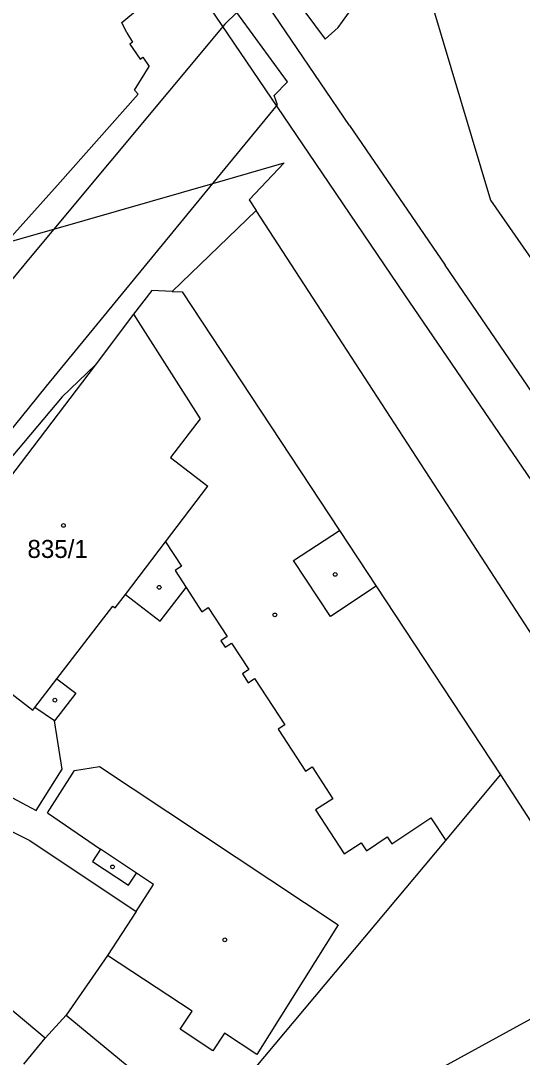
# Model space of a CAD drawing. Extents: x -679220 to -673243, y -1075091 to -1066557.
# Drawn here: x -676449.4 to -676402.1, y -1070682.6 to -1070584.9 of the extents above; entities that cross this region are included whole.
import ezdxf

# ---------------------------------------------------------------- set-up
doc = ezdxf.new("R2010")
doc.units = 0
for name, color, linetype in [('Hranice parcel', 7, 'Continuous'), ('Parcelní čísla', 7, 'Continuous'), ('Poz předměty', 7, 'Continuous'), ('Vnitřní kresba', 7, 'Continuous'), ('Značky budov', 7, 'Continuous')]:
    doc.layers.add(name, color=color, linetype=linetype)

msp = doc.modelspace()

# ---------------------------------------------------------------- linework, layer by layer
at = {"layer": 'Hranice parcel'}
for p, q in [((-676427.18, -1070602.77), (-676435.12, -1070610.39)), ((-676404.14, -1070655.98), (-676390.91, -1070676.49))]:
    msp.add_line(p, q, dxfattribs=at)
for points in [[(-676410.65, -1070583.19), (-676405.09, -1070601.8), (-676351.13, -1070679.38)], [(-676450.79, -1070605.83), (-676446.26, -1070604.53), (-676431.26, -1070600.21), (-676424.55, -1070598.28), (-676427.85, -1070601.75), (-676427.18, -1070602.77)], [(-676368.86, -1070691.45), (-676394.91, -1070652.43), (-676427.18, -1070602.77)], [(-676435.12, -1070610.39), (-676437.02, -1070610.31), (-676438.76, -1070612.55), (-676442.37, -1070617.34)], [(-676435.12, -1070610.39), (-676434.16, -1070610.43), (-676419.33, -1070632.93), (-676415.86, -1070638.19), (-676404.14, -1070655.98)], [(-676442.37, -1070617.34), (-676445.49, -1070620.34), (-676456.31, -1070633.17), (-676467.27, -1070647.54), (-676480.99, -1070665.94), (-676494.3, -1070684.25), (-676506.41, -1070701.54)], [(-676442.37, -1070617.34), (-676452.37, -1070630.47), (-676456.34, -1070635.73), (-676460.14, -1070640.72), (-676463.68, -1070645.29), (-676466.73, -1070649.34)], [(-676463.08, -1070654.74), (-676461.13, -1070655.79), (-676458.32, -1070657.31), (-676448.55, -1070662.17), (-676438.52, -1070668.87), (-676441.22, -1070673.02), (-676445.1, -1070678.64)], [(-676433.02, -1070690.5), (-676409.31, -1070662.16), (-676404.14, -1070655.98)], [(-676445.1, -1070678.64), (-676447.09, -1070680.8), (-676455.52, -1070673.78)], [(-676390.91, -1070676.49), (-676394.78, -1070675.44), (-676418.02, -1070688.17), (-676421.28, -1070692.1)], [(-676445.1, -1070678.64), (-676438.81, -1070683.82), (-676438.81, -1070685.73), (-676434.94, -1070688.67), (-676433.02, -1070690.5)]]:
    msp.add_lwpolyline(points, dxfattribs=at)
at = {"layer": 'Poz předměty'}
for p, q in [((-676418.39, -1070594.74), (-676432.24, -1070574.34)), ((-676435.94, -1070577.19), (-676422.26, -1070597.36)), ((-676418.39, -1070594.74), (-676409.36, -1070607.91)), ((-676422.26, -1070597.36), (-676413.19, -1070610.72)), ((-676376.12, -1070656.67), (-676409.36, -1070607.91)), ((-676413.19, -1070610.72), (-676380.09, -1070659.24))]:
    msp.add_line(p, q, dxfattribs=at)
at = {"layer": 'Vnitřní kresba'}
for p, q in [((-676425.46, -1070580.19), (-676420.68, -1070586.62)), ((-676419.46, -1070585.5), (-676415.54, -1070580.12)), ((-676439.87, -1070585.05), (-676438.38, -1070583.8)), ((-676429.01, -1070584.1), (-676430.15, -1070585.21)), ((-676424.23, -1070590.63), (-676429.01, -1070584.1)), ((-676430.15, -1070585.21), (-676446.26, -1070604.53)), ((-676439.39, -1070586.02), (-676439.87, -1070585.05)), ((-676420.68, -1070586.62), (-676419.46, -1070585.5)), ((-676439.39, -1070586.02), (-676438.84, -1070586.89)), ((-676438.84, -1070586.89), (-676439.09, -1070587.08)), ((-676439.09, -1070587.08), (-676438.13, -1070588.49)), ((-676438.13, -1070588.49), (-676437.87, -1070588.32)), ((-676437.87, -1070588.32), (-676437.27, -1070589.2)), ((-676438.67, -1070591.41), (-676437.27, -1070589.2)), ((-676438.33, -1070591.8), (-676438.67, -1070591.41)), ((-676425.49, -1070591.94), (-676424.23, -1070590.63)), ((-676438.33, -1070591.8), (-676445.94, -1070600.37)), ((-676425.18, -1070592.82), (-676425.49, -1070591.94)), ((-676431.26, -1070600.21), (-676425.18, -1070592.82)), ((-676446.97, -1070619.32), (-676431.26, -1070600.21)), ((-676445.94, -1070600.37), (-676450.79, -1070605.83)), ((-676446.26, -1070604.53), (-676448.66, -1070607.4)), ((-676448.66, -1070607.4), (-676454.37, -1070614.28)), ((-676438.76, -1070612.55), (-676432.47, -1070622.41)), ((-676457.55, -1070632.32), (-676446.97, -1070619.32)), ((-676432.47, -1070622.41), (-676435.26, -1070626.07)), ((-676435.26, -1070626.07), (-676431.74, -1070628.75)), ((-676435.73, -1070634), (-676431.74, -1070628.75)), ((-676423.65, -1070635.78), (-676419.33, -1070632.93)), ((-676439.52, -1070638.97), (-676435.73, -1070634)), ((-676435.73, -1070634), (-676434.23, -1070636.31)), ((-676434.23, -1070636.31), (-676434.84, -1070636.71)), ((-676420.18, -1070641.05), (-676423.65, -1070635.78)), ((-676434.84, -1070636.71), (-676433.8, -1070638.31)), ((-676436.24, -1070641.49), (-676433.8, -1070638.31)), ((-676433.8, -1070638.31), (-676432.31, -1070640.6)), ((-676415.86, -1070638.19), (-676420.18, -1070641.05)), ((-676440.48, -1070640.23), (-676439.52, -1070638.97)), ((-676439.52, -1070638.97), (-676436.24, -1070641.49)), ((-676445.99, -1070646.94), (-676440.72, -1070640.08)), ((-676440.72, -1070640.08), (-676440.48, -1070640.23)), ((-676432.31, -1070640.6), (-676431.7, -1070640.2)), ((-676431.7, -1070640.2), (-676429.91, -1070642.94)), ((-676460.14, -1070640.72), (-676448.25, -1070649.87)), ((-676429.91, -1070642.94), (-676430.52, -1070643.34)), ((-676430.52, -1070643.34), (-676430.12, -1070643.95)), ((-676430.12, -1070643.95), (-676429.51, -1070643.55)), ((-676429.51, -1070643.55), (-676427.88, -1070646.06)), ((-676427.88, -1070646.06), (-676428.49, -1070646.46)), ((-676448.06, -1070649.62), (-676445.99, -1070646.94)), ((-676445.99, -1070646.94), (-676444.19, -1070648.27)), ((-676428.49, -1070646.46), (-676427.95, -1070647.3)), ((-676427.95, -1070647.3), (-676427.34, -1070646.9)), ((-676427.34, -1070646.9), (-676424.48, -1070651.28)), ((-676444.19, -1070648.27), (-676446.21, -1070650.89)), ((-676448.25, -1070649.87), (-676448.06, -1070649.62)), ((-676446.21, -1070650.89), (-676448.06, -1070649.62)), ((-676445.5, -1070655.44), (-676446.21, -1070650.89)), ((-676424.48, -1070651.28), (-676425.1, -1070651.68)), ((-676425.1, -1070651.68), (-676422.53, -1070655.63)), ((-676456.9, -1070654.62), (-676447.93, -1070659.33)), ((-676447.93, -1070659.33), (-676445.5, -1070655.44)), ((-676446.86, -1070659.57), (-676444.32, -1070655.58)), ((-676444.32, -1070655.58), (-676441.98, -1070655.2)), ((-676441.98, -1070655.2), (-676419.46, -1070670.11)), ((-676422.53, -1070655.63), (-676421.91, -1070655.23)), ((-676421.91, -1070655.23), (-676419.96, -1070658.23)), ((-676419.96, -1070658.23), (-676421.6, -1070659.29)), ((-676446.86, -1070659.57), (-676441.87, -1070662.99)), ((-676421.6, -1070659.29), (-676418.89, -1070663.44)), ((-676414.4, -1070662.47), (-676410.71, -1070660.04)), ((-676410.71, -1070660.04), (-676409.31, -1070662.16)), ((-676416.78, -1070663.13), (-676414.82, -1070661.83)), ((-676414.82, -1070661.83), (-676414.4, -1070662.47)), ((-676418.89, -1070663.44), (-676417.27, -1070662.38)), ((-676417.27, -1070662.38), (-676416.78, -1070663.13)), ((-676441.87, -1070662.99), (-676442.62, -1070664.15)), ((-676438.48, -1070665.25), (-676441.87, -1070662.99)), ((-676442.62, -1070664.15), (-676439.23, -1070666.37)), ((-676439.23, -1070666.37), (-676438.48, -1070665.25)), ((-676436.87, -1070666.33), (-676438.48, -1070665.25)), ((-676438.52, -1070668.87), (-676436.87, -1070666.33)), ((-676419.46, -1070670.11), (-676427.13, -1070682.34)), ((-676433.22, -1070678.26), (-676441.22, -1070673.02)), ((-676434.36, -1070679.97), (-676433.22, -1070678.26)), ((-676431.28, -1070682.01), (-676434.36, -1070679.97)), ((-676430.17, -1070680.33), (-676431.28, -1070682.01)), ((-676427.13, -1070682.34), (-676430.17, -1070680.33)), ((-676449.11, -1070683.25), (-676447.09, -1070680.8))]:
    msp.add_line(p, q, dxfattribs=at)
at = {"layer": 'Značky budov'}
for centre in [(-676445.367, -1070632.459), (-676419.737, -1070637.079), (-676436.337, -1070638.299), (-676425.427, -1070640.899), (-676446.167, -1070648.939), (-676440.727, -1070664.659), (-676430.147, -1070671.539)]:
    msp.add_circle(centre, 0.175, dxfattribs=at)

# ---------------------------------------------------------------- texts
at = {"layer": 'Parcelní čísla'}
msp.add_text('835/1', height=1.7, dxfattribs=at).set_placement((-676448.758, -1070635.529))

doc.saveas('drawing.dxf')
